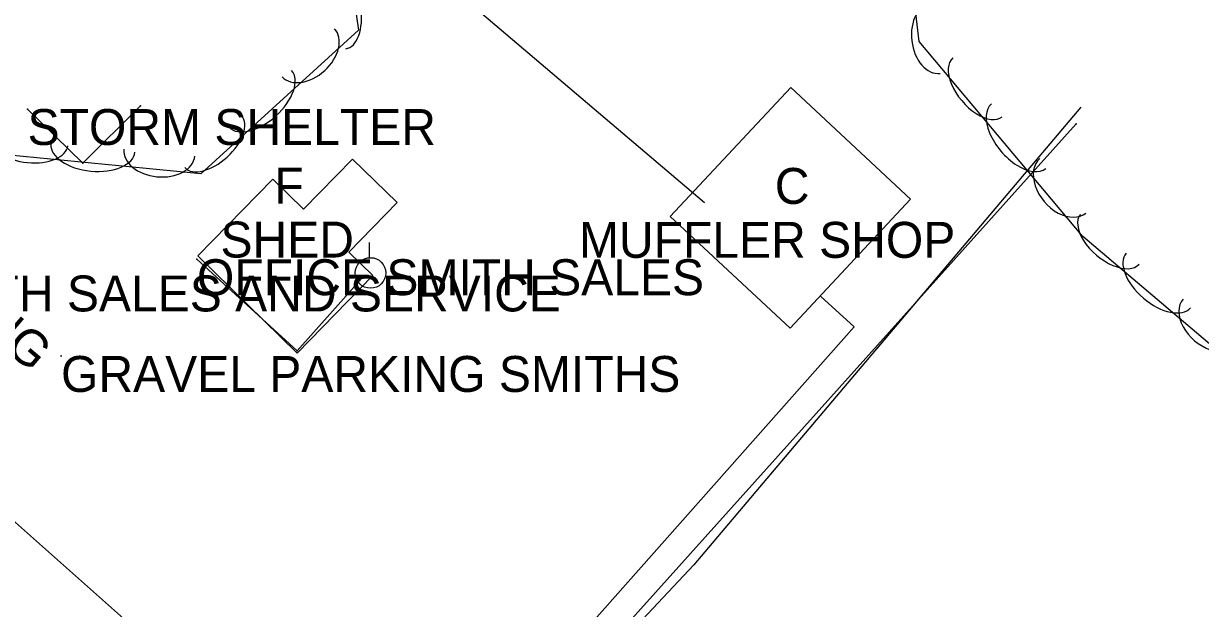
# Model space of a CAD drawing. Extents: x 1441650 to 1491889, y 345904 to 358319.
# Drawn here: x 1443948.5 to 1444112.3, y 356022.9 to 356104.3 of the extents above; entities that cross this region are included whole.
import ezdxf

# ---------------------------------------------------------------- set-up
doc = ezdxf.new("R2010")
doc.units = 0
for name, color, linetype in [('S_BUILDING', 7, 'Continuous'), ('S_BUILDING_ANNOT', 7, 'Continuous'), ('S_FENCE', 7, 'Continuous'), ('S_MSC_PT_SYM', 7, 'Continuous'), ('S_PARKING', 7, 'Continuous'), ('S_PARKING_ANNOT', 7, 'Continuous'), ('S_SANITARY_SEWER', 7, 'Continuous'), ('S_STR_PT_SYM', 7, 'Continuous'), ('S_SURVEY_TEXT_ANNOT', 7, 'Continuous'), ('S_TREE', 7, 'Continuous'), ('S_UTILITY_POLE', 7, 'Continuous')]:
    doc.layers.add(name, color=color, linetype=linetype)

msp = doc.modelspace()

# ---------------------------------------------------------------- linework, layer by layer
at = {"layer": 'S_BUILDING'}
for p, q in [((1443949.03, 356092.41), (1443956.71, 356084.9)), ((1443956.71, 356084.9), (1443964.73, 356092.84)), ((1443972.6, 356071.51), (1443986.54, 356058.77)), ((1443986.54, 356058.77), (1443995.28, 356068.57))]:
    msp.add_line(p, q, dxfattribs=at)
for points in [[(1444055.16, 356061.9), (1444071.92, 356079.85), (1444055.25, 356095.41), (1444038.49, 356077.47)], [(1443972.74, 356071.97), (1443986.56, 356058.46), (1443997.09, 356069.25), (1443993.75, 356072.51), (1444000.47, 356079.39), (1443994.26, 356085.46), (1443987.45, 356078.48), (1443983.18, 356082.66)]]:
    msp.add_lwpolyline(points, close=True, dxfattribs=at)
at = {"layer": 'S_FENCE'}
msp.add_line((1444016.14, 356002.59), (1444095, 356090.34), dxfattribs=at)
for points in [[(1444095.65, 356092.67), (1444041.75, 356028.99), (1443996.1, 355980.38)], [(1444080.15, 356074.35), (1444067.23, 356059.09)]]:
    msp.add_lwpolyline(points, dxfattribs=at)
at = {"layer": 'S_MSC_PT_SYM'}
for points in [[(1444095, 356090.34), (1444095, 356090.39), (1444095, 356090.34), (1444094.95, 356090.34), (1444095, 356090.34), (1444095, 356090.29), (1444095, 356090.34), (1444095.05, 356090.34)], [(1443953.69, 356058.05), (1443953.69, 356058.1), (1443953.69, 356058.05), (1443953.64, 356058.05), (1443953.69, 356058.05), (1443953.69, 356058), (1443953.69, 356058.05), (1443953.74, 356058.05)]]:
    msp.add_lwpolyline(points, dxfattribs=at)
at = {"layer": 'S_PARKING'}
for points in [[(1443843.34, 356109.11), (1443844.4, 356110.35), (1443872.58, 356119.84), (1443897.21, 356116.98), (1443936.75, 356112.62), (1443984.58, 356111.91), (1444008.21, 356109.17), (1444043.25, 356079.4)], [(1444059.43, 356066.34), (1444064.08, 356062.11), (1444020.32, 356012.75)]]:
    msp.add_lwpolyline(points, dxfattribs=at)
at = {"layer": 'S_SANITARY_SEWER'}
msp.add_line((1443870.49, 356103.13), (1444028.57, 355962.69), dxfattribs=at)
at = {"layer": 'S_STR_PT_SYM'}
for points in [[(1443964.73, 356092.84), (1443964.73, 356092.89), (1443964.73, 356092.84), (1443964.68, 356092.84), (1443964.73, 356092.84), (1443964.73, 356092.79), (1443964.73, 356092.84), (1443964.78, 356092.84)], [(1443949.03, 356092.41), (1443949.03, 356092.46), (1443949.03, 356092.41), (1443948.98, 356092.41), (1443949.03, 356092.41), (1443949.03, 356092.36), (1443949.03, 356092.41), (1443949.08, 356092.41)], [(1443956.71, 356084.9), (1443956.71, 356084.95), (1443956.71, 356084.9), (1443956.66, 356084.9), (1443956.71, 356084.9), (1443956.71, 356084.85), (1443956.71, 356084.9), (1443956.76, 356084.9)], [(1443972.6, 356071.51), (1443972.6, 356071.56), (1443972.6, 356071.51), (1443972.55, 356071.51), (1443972.6, 356071.51), (1443972.6, 356071.46), (1443972.6, 356071.51), (1443972.65, 356071.51)], [(1443995.28, 356068.57), (1443995.28, 356068.62), (1443995.28, 356068.57), (1443995.23, 356068.57), (1443995.28, 356068.57), (1443995.28, 356068.52), (1443995.28, 356068.57), (1443995.33, 356068.57)], [(1443986.54, 356058.77), (1443986.54, 356058.82), (1443986.54, 356058.77), (1443986.49, 356058.77), (1443986.54, 356058.77), (1443986.54, 356058.72), (1443986.54, 356058.77), (1443986.59, 356058.77)]]:
    msp.add_lwpolyline(points, dxfattribs=at)
at = {"layer": 'S_TREE'}
for points in [[(1443974.71, 356151.41), (1443990.59, 356134.13), (1443995.09, 356103.4), (1443973.13, 356083.41), (1443935.06, 356087.09), (1443898.42, 356097), (1443857.11, 356113.74), (1443838.74, 356128.74), (1443849.05, 356142.03), (1443886.72, 356150.5), (1443943, 356155.19), (1443973.08, 356153.16)], [(1444178.64, 356030.05), (1444156.37, 356008.83), (1444132.49, 355987.9), (1444099.38, 355952.21), (1444085.87, 355949.17), (1444077.58, 355963.34), (1444101.72, 356002.52), (1444127.94, 356033.42), (1444120.85, 356053.53), (1444095.92, 356074.69), (1444073.13, 356101.81), (1444070.51, 356123.9)]]:
    msp.add_lwpolyline(points, dxfattribs=at)
for centre, major_axis, ratio, start_param, end_param in [((1443992.55, 356106.08), (-0.78, 5.29), 0.540699, 3.141593, 6.283185), ((1444075.47, 356102.29), (0.58, -4.92), 0.685227, 3.141593, 6.283185), ((1443988.11, 356100.25), (3.66, 3.34), 0.680978, 3.141593, 6.283185), ((1444081.26, 356095.44), (3.44, -4.09), 0.540667, 3.141598, 6.283191), ((1443981.44, 356093.83), (4.34, 3.95), 0.546602, 3.141593, 6.283185), ((1444086.96, 356088.65), (3.78, -4.49), 0.550047, 3.141598, 6.283191), ((1443974.88, 356087.86), (3.95, 3.6), 0.537281, 3.141593, 6.283185), ((1443949.3, 356087.82), (5.32, -0.51), 0.53611, 3.141593, 6.283185), ((1443958.13, 356086.97), (5.84, -0.56), 0.545411, 3.141593, 6.283185), ((1443967.37, 356086.34), (4.93, -0.48), 0.679494, 3.141593, 6.283185), ((1444093.12, 356081.73), (3.19, -3.79), 0.68527, 3.141602, 6.283195), ((1444099.66, 356074.3), (4.08, -3.46), 0.540757, 3.141707, 6.2833), ((1444106.42, 356068.56), (4.47, -3.8), 0.550138, 3.141711, 6.283303), ((1444113.65, 356062.77), (3.78, -3.21), 0.685384, 3.141786, 6.283379)]:
    msp.add_ellipse(centre, major_axis=major_axis, ratio=ratio, start_param=start_param, end_param=end_param, dxfattribs=at)
at = {"layer": 'S_UTILITY_POLE'}
msp.add_line((1443996.64, 356071.74), (1443996.64, 356073.85), dxfattribs=at)
msp.add_circle((1443996.76, 356069.6), 2.13, dxfattribs=at)

# ---------------------------------------------------------------- texts
at = {"layer": 'S_BUILDING_ANNOT'}
for s, height, p in [('STORM SHELTER', 5, (1443949.03, 356087.41)), ('F', 5, (1443983.38, 356079.25)), ('C', 5, (1444053.03, 356079.21)), ('SHED', 5, (1443975.88, 356071.75)), ('MUFFLER SHOP', 5.0003, (1444025.77, 356071.71)), ('OFFICE SMITH SALES', 5, (1443972.6, 356066.51)), ('SMITH SALES AND SERVICE', 5.0003, (1443931.85, 356064.25))]:
    msp.add_text(s, height=height, dxfattribs=at).set_placement(p)
at = {"layer": 'S_PARKING_ANNOT'}
msp.add_text('PARKING', height=5, rotation=319.6773, dxfattribs=at).set_placement((1443926.73, 356075.13))
at = {"layer": 'S_SURVEY_TEXT_ANNOT'}
msp.add_text('GRAVEL PARKING SMITHS', height=5, dxfattribs=at).set_placement((1443953.69, 356053.05))

doc.saveas('drawing.dxf')
